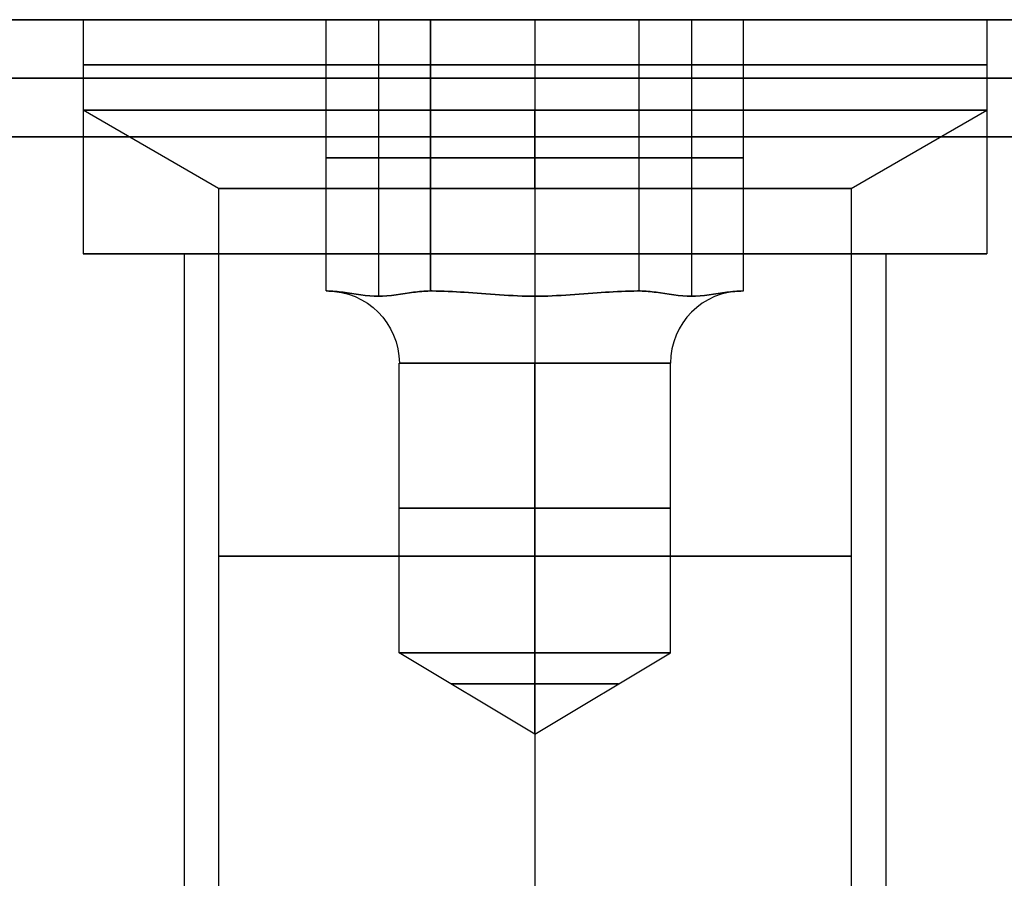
# Model space of a CAD drawing. Header units: millimetres. Extents: x -429 to 422, y -262 to 259.
# Tile 473 of 656: x 120.47 to 128.89, y 202.73 to 210.06. Entities that reach past the tile are written whole.
import ezdxf

# ---------------------------------------------------------------- set-up
doc = ezdxf.new("R2010")
doc.units = ezdxf.units.MM
doc.layers.add('Default', color=7, linetype='Continuous', true_color=0x000000)

msp = doc.modelspace()

# ---------------------------------------------------------------- linework, layer by layer
at = {"layer": 'Default'}
for p, q in [((-427.1274, 210.0648, 1342.8222), (420.8726, 210.0648, 1342.8222)), ((420.8726, 210.0648, 772.8222), (-427.1274, 210.0648, 772.8222)), ((420.8726, 210.0648, 1057.8222), (-427.1274, 210.0648, 1057.8222)), ((121.009, 208.0648, 776.8222), (121.8726, 208.0648, 776.8222)), ((124.8726, 208.0648, 772.9586), (124.8726, 208.0648, 773.8222)), ((124.8726, 208.0648, 779.8222), (124.8726, 208.0648, 780.6858)), ((127.8726, 208.0648, 776.8222), (128.7362, 208.0648, 776.8222))]:
    msp.add_line(p, q, dxfattribs=at)
at = {"layer": 'Default', "color": 9, "true_color": 0xbebcba}
for p, q in [((121.009, 210.0648, 776.8222), (121.009, 209.2921, 776.8222)), ((123.0881, 210.0648, 776.8222), (121.009, 210.0648, 776.8222)), ((123.5342, 210.0648, 777.5949), (123.5342, 207.7015, 777.5949)), ((123.5342, 210.0648, 776.0495), (123.5342, 207.7015, 776.0495)), ((124.8726, 210.0648, 775.2768), (124.8726, 207.7015, 775.2768)), ((124.8726, 210.0648, 778.3677), (124.8726, 207.7015, 778.3677)), ((124.8726, 210.0648, 772.9586), (124.8726, 210.0648, 775.2768)), ((124.8726, 210.0648, 778.3677), (124.8726, 210.0648, 780.6858)), ((124.8726, 210.0648, 780.6858), (124.8726, 209.2921, 780.6858)), ((124.8726, 210.0648, 772.9586), (124.8726, 209.2921, 772.9586)), ((126.211, 210.0648, 776.0495), (126.211, 207.7015, 776.0495)), ((126.211, 210.0648, 777.5949), (126.211, 207.7015, 777.5949)), ((128.7362, 210.0648, 776.8222), (126.6571, 210.0648, 776.8222)), ((128.7362, 210.0648, 776.8222), (128.7362, 209.2921, 776.8222)), ((122.1681, 208.6229, 776.8222), (121.009, 209.2921, 776.8222)), ((124.8726, 208.6229, 779.5267), (124.8726, 209.2921, 780.6858)), ((124.8726, 208.6229, 774.1177), (124.8726, 209.2921, 772.9586)), ((127.5771, 208.6229, 776.8222), (128.7362, 209.2921, 776.8222)), ((123.0881, 208.8831, 776.8222), (123.9803, 208.8831, 778.3677)), ((123.9803, 208.8831, 775.2768), (123.0881, 208.8831, 776.8222)), ((125.7649, 208.8831, 775.2768), (123.9803, 208.8831, 775.2768)), ((123.9803, 208.8831, 778.3677), (125.7649, 208.8831, 778.3677)), ((126.6571, 208.8831, 776.8222), (125.7649, 208.8831, 775.2768)), ((125.7649, 208.8831, 778.3677), (126.6571, 208.8831, 776.8222)), ((122.1681, 208.6229, 776.8222), (122.1681, 202.3376, 776.8222)), ((124.8726, 208.6229, 779.5267), (124.8726, 202.3376, 779.5267)), ((124.8726, 208.6229, 774.1177), (124.8726, 202.3376, 774.1177)), ((127.5771, 208.6229, 776.8222), (127.5771, 202.3376, 776.8222)), ((123.0954, 207.7466, 776.8222), (123.0881, 207.7466, 776.8222)), ((123.0917, 207.7466, 776.8285), (123.0917, 207.7466, 776.8159)), ((123.9839, 207.7466, 775.2831), (123.9767, 207.7466, 775.2831)), ((123.9839, 207.7466, 778.3613), (123.9767, 207.7466, 778.3613)), ((123.984, 207.7466, 775.2831), (123.984, 207.7466, 775.2768)), ((123.984, 207.7466, 778.3677), (123.984, 207.7466, 778.3614)), ((125.7612, 207.7466, 775.2831), (125.7612, 207.7466, 775.2768)), ((125.7612, 207.7466, 778.3677), (125.7612, 207.7466, 778.3614)), ((125.7685, 207.7466, 775.2831), (125.7613, 207.7466, 775.2831)), ((125.7685, 207.7466, 778.3613), (125.7613, 207.7466, 778.3613)), ((126.6571, 207.7466, 776.8222), (126.6499, 207.7466, 776.8222)), ((126.6535, 207.7466, 776.8285), (126.6535, 207.7466, 776.8159)), ((123.7135, 204.6558, 776.8222), (123.7135, 207.1285, 776.8222)), ((124.8726, 204.6558, 775.6631), (124.8726, 207.1285, 775.6631)), ((124.8726, 204.6558, 777.9813), (124.8726, 207.1285, 777.9813)), ((126.0317, 204.6558, 776.8222), (126.0317, 207.1285, 776.8222)), ((124.8726, 203.9593, 776.8222), (123.7135, 204.6558, 776.8222)), ((124.8726, 203.9593, 776.8222), (124.8726, 204.6558, 775.6631)), ((124.8726, 203.9593, 776.8222), (126.0317, 204.6558, 776.8222)), ((124.8726, 203.9593, 776.8222), (124.8726, 204.6558, 777.9813))]:
    msp.add_line(p, q, dxfattribs=at)
at = {"layer": 'Default', "color": 9, "true_color": 0xbebcba, "extrusion": (0, 1, 0)}
for centre, radius in [((-124.8726, 776.8222, 209.6784), 3.8636), ((-124.8726, 776.8222, 205.4802), 2.7045)]:
    msp.add_circle(centre, radius, dxfattribs=at)
at = {"layer": 'Default', "color": 9, "true_color": 0xbebcba, "extrusion": (0, -1, 0)}
for centre, radius in [((124.8726, 776.8222, -205.8921), 1.1591), ((124.8726, 776.8222, -204.3887), 0.7147)]:
    msp.add_circle(centre, radius, dxfattribs=at)
at = {"layer": 'Default', "color": 9, "true_color": 0xbebcba, "extrusion": (0, 1, 0)}
for centre, radius, start, end in [((-124.8726, 776.8222, 210.0648), 3.8636, 270, 0), ((-124.8726, 776.8222, 210.0648), 3.8636, 0, 90), ((-124.8726, 776.8222, 209.2921), 3.8636, 90, 180), ((-124.8726, 776.8222, 209.2921), 3.8636, 180, 270), ((-124.8726, 776.8222, 208.6229), 2.7045, 270, 0), ((-124.8726, 776.8222, 208.6229), 2.7045, 0, 90), ((-124.8726, 776.8222, 207.1285), 1.1591, 270, 90), ((-124.8726, 776.8222, 207.1285), 1.1591, 90, 270), ((-124.8726, 776.8222, 204.6558), 1.1591, 0, 90), ((-124.8726, 776.8222, 204.6558), 1.1591, 270, 0)]:
    msp.add_arc(centre, radius, start, end, dxfattribs=at)
at = {"layer": 'Default', "color": 9, "true_color": 0xbebcba, "extrusion": (0, -1, 0)}
for centre, radius, start, end in [((124.8726, 776.8222, -210.0648), 3.8636, 270, 90), ((124.8726, 776.8222, -209.2921), 3.8636, 90, 180), ((124.8726, 776.8222, -209.2921), 3.8636, 180, 270), ((124.8726, 776.8222, -208.6229), 2.7045, 270, 0), ((124.8726, 776.8222, -208.6229), 2.7045, 0, 90), ((124.8726, 776.8222, -207.7466), 1.7773, 179.59185, 180.40815), ((124.8726, 776.8222, -207.7466), 1.7773, 179.59185, 180.40815), ((124.8726, 776.8222, -207.7466), 1.7773, 119.59185, 120.40815), ((124.8726, 776.8222, -207.7466), 1.7773, 239.59185, 240.40815), ((124.8726, 776.8222, -207.7466), 1.7773, 119.59185, 120.40815), ((124.8726, 776.8222, -207.7466), 1.7773, 299.59185, 300.40815), ((124.8726, 776.8222, -207.7466), 1.7773, 59.59185, 60.40815), ((124.8726, 776.8222, -207.7466), 1.7773, 59.59185, 60.40815), ((124.8726, 776.8222, -207.7466), 1.7773, 359.59185, 0.40815), ((124.8726, 776.8222, -207.7466), 1.7773, 359.59185, 0.40815), ((124.8726, 776.8222, -204.6558), 1.1591, 270, 90)]:
    msp.add_arc(centre, radius, start, end, dxfattribs=at)
at = {"layer": 'Default', "color": 9, "true_color": 0xbebcba, "extrusion": (0, 0, -1)}
msp.add_arc((-123.0954, 207.1285, -776.8222), 0.6182, 90, 180, dxfattribs=at)
at = {"layer": 'Default', "color": 9, "true_color": 0xbebcba, "extrusion": (-1, 0, 0)}
msp.add_arc((-207.1285, 778.5995, -124.8726), 0.6182, 202.02431, 270, dxfattribs=at)
at = {"layer": 'Default', "color": 9, "true_color": 0xbebcba, "extrusion": (1, 0, 0)}
msp.add_arc((207.1285, 775.045, 124.8726), 0.6182, 22.02431, 90, dxfattribs=at)
at = {"layer": 'Default', "color": 9, "true_color": 0xbebcba}
msp.add_arc((126.6499, 207.1285, 776.8222), 0.6182, 90, 180, dxfattribs=at)
at = {"layer": 'Default'}
for points, knots in [([(121.009, 210.0648, 776.8222), (121.009, 210.0648, 772.9586), (124.8726, 210.0648, 772.9586), (128.7362, 210.0648, 772.9586), (128.7362, 210.0648, 776.8222), (128.7362, 210.0648, 780.6858), (124.8726, 210.0648, 780.6858), (121.009, 210.0648, 780.6858), (121.009, 210.0648, 776.8222)], [7.853982, 7.853982, 7.853982, 15.707963, 15.707963, 23.561945, 23.561945, 31.415927, 31.415927, 39.269908, 39.269908, 39.269908]), ([(121.009, 209.0648, 776.8222), (121.009, 209.0648, 772.9586), (124.8726, 209.0648, 772.9586), (128.7362, 209.0648, 772.9586), (128.7362, 209.0648, 776.8222), (128.7362, 209.0648, 780.6858), (124.8726, 209.0648, 780.6858), (121.009, 209.0648, 780.6858), (121.009, 209.0648, 776.8222)], [7.853982, 7.853982, 7.853982, 15.707963, 15.707963, 23.561945, 23.561945, 31.415927, 31.415927, 39.269908, 39.269908, 39.269908]), ([(121.009, 208.0648, 776.8222), (121.009, 208.0648, 772.9586), (124.8726, 208.0648, 772.9586), (128.7362, 208.0648, 772.9586), (128.7362, 208.0648, 776.8222), (128.7362, 208.0648, 780.6858), (124.8726, 208.0648, 780.6858), (121.009, 208.0648, 780.6858), (121.009, 208.0648, 776.8222)], [7.853982, 7.853982, 7.853982, 15.707963, 15.707963, 23.561945, 23.561945, 31.415927, 31.415927, 39.269908, 39.269908, 39.269908]), ([(127.8726, 208.0648, 776.8222), (127.8726, 208.0648, 779.8222), (124.8726, 208.0648, 779.8222), (121.8726, 208.0648, 779.8222), (121.8726, 208.0648, 776.8222), (121.8726, 208.0648, 773.8222), (124.8726, 208.0648, 773.8222), (127.8726, 208.0648, 773.8222), (127.8726, 208.0648, 776.8222)], [0, 0, 0, 6.283185, 6.283185, 12.566371, 12.566371, 18.849556, 18.849556, 25.132741, 25.132741, 25.132741])]:
    msp.add_rational_spline(points, [1, 0.707106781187, 1, 0.707106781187, 1, 0.707106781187, 1, 0.707106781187, 1], degree=2, knots=knots, dxfattribs=at)
for points in [[(121.009, 210.0648, 776.8222), (121.009, 209.0648, 776.8222), (121.009, 208.0648, 776.8222)], [(124.8726, 210.0648, 772.9586), (124.8726, 209.0648, 772.9586), (124.8726, 208.0648, 772.9586)], [(124.8726, 210.0648, 780.6858), (124.8726, 209.0648, 780.6858), (124.8726, 208.0648, 780.6858)], [(128.7362, 210.0648, 776.8222), (128.7362, 209.0648, 776.8222), (128.7362, 208.0648, 776.8222)], [(-427.1274, 209.5648, 1343.3222), (-3.1274, 209.5648, 1343.3222), (420.8726, 209.5648, 1343.3222)], [(420.8726, 209.5648, 772.3222), (-3.1274, 209.5648, 772.3222), (-427.1274, 209.5648, 772.3222)], [(-427.1274, 209.0648, 1343.8222), (-3.1274, 209.0648, 1343.8222), (420.8726, 209.0648, 1343.8222)], [(420.8726, 209.0648, 771.8222), (-3.1274, 209.0648, 771.8222), (-427.1274, 209.0648, 771.8222)], [(121.8726, 208.0648, 776.8222), (121.8726, 201.5648, 776.8222), (121.8726, 195.0648, 776.8222)], [(124.8726, 208.0648, 779.8222), (124.8726, 201.5648, 779.8222), (124.8726, 195.0648, 779.8222)], [(124.8726, 208.0648, 773.8222), (124.8726, 201.5648, 773.8222), (124.8726, 195.0648, 773.8222)], [(127.8726, 208.0648, 776.8222), (127.8726, 201.5648, 776.8222), (127.8726, 195.0648, 776.8222)]]:
    msp.add_open_spline(points, degree=2, dxfattribs=at)
at = {"layer": 'Default', "color": 9, "true_color": 0xbebcba}
for points in [[(123.0881, 210.0648, 776.8222), (123.5342, 210.0648, 777.5949), (123.9803, 210.0648, 778.3677)], [(123.0881, 207.7466, 776.8222), (123.0881, 208.9057, 776.8222), (123.0881, 210.0648, 776.8222)], [(123.9803, 210.0648, 775.2768), (123.5342, 210.0648, 776.0495), (123.0881, 210.0648, 776.8222)], [(125.7649, 210.0648, 775.2768), (124.8726, 210.0648, 775.2768), (123.9803, 210.0648, 775.2768)], [(123.9803, 210.0648, 775.2768), (123.9803, 208.9057, 775.2768), (123.9803, 207.7466, 775.2768)], [(123.9803, 210.0648, 778.3677), (124.8726, 210.0648, 778.3677), (125.7649, 210.0648, 778.3677)], [(123.9803, 207.7466, 778.3677), (123.9803, 208.9057, 778.3677), (123.9803, 210.0648, 778.3677)], [(125.7649, 207.7466, 775.2768), (125.7649, 208.9057, 775.2768), (125.7649, 210.0648, 775.2768)], [(126.6571, 210.0648, 776.8222), (126.211, 210.0648, 776.0495), (125.7649, 210.0648, 775.2768)], [(125.7649, 210.0648, 778.3677), (126.211, 210.0648, 777.5949), (126.6571, 210.0648, 776.8222)], [(125.7649, 207.7466, 778.3677), (125.7649, 208.9057, 778.3677), (125.7649, 210.0648, 778.3677)], [(126.6571, 207.7466, 776.8222), (126.6571, 208.9057, 776.8222), (126.6571, 210.0648, 776.8222)], [(123.0881, 207.7466, 776.8222), (123.0917, 207.7466, 776.8285), (123.0954, 207.7466, 776.8349)], [(123.0954, 207.7466, 776.8096), (123.0917, 207.7466, 776.8159), (123.0881, 207.7466, 776.8222)], [(123.9803, 207.7466, 778.3677), (123.9767, 207.7466, 778.3613), (123.973, 207.7466, 778.355)], [(123.9803, 207.7466, 775.2768), (123.9767, 207.7466, 775.2831), (123.973, 207.7466, 775.2894)], [(123.995, 207.7466, 775.2768), (123.9877, 207.7466, 775.2768), (123.9803, 207.7466, 775.2768)], [(123.995, 207.7466, 778.3677), (123.9877, 207.7466, 778.3677), (123.9803, 207.7466, 778.3677)], [(125.7649, 207.7466, 775.2768), (125.7576, 207.7466, 775.2768), (125.7502, 207.7466, 775.2768)], [(125.7502, 207.7466, 778.3677), (125.7576, 207.7466, 778.3677), (125.7649, 207.7466, 778.3677)], [(125.7722, 207.7466, 775.2894), (125.7685, 207.7466, 775.2831), (125.7649, 207.7466, 775.2768)], [(125.7649, 207.7466, 778.3677), (125.7685, 207.7466, 778.3613), (125.7722, 207.7466, 778.355)], [(126.6571, 207.7466, 776.8222), (126.6535, 207.7466, 776.8159), (126.6498, 207.7466, 776.8096)], [(126.6498, 207.7466, 776.8349), (126.6535, 207.7466, 776.8285), (126.6571, 207.7466, 776.8222)]]:
    msp.add_open_spline(points, degree=2, dxfattribs=at)
for points, knots in [([(123.973, 207.7466, 778.355), (123.9302, 207.7466, 778.2808), (123.8788, 207.7413, 778.1918), (123.7418, 207.7219, 777.9544), (123.6288, 207.7015, 777.7587), (123.4397, 207.7015, 777.4312), (123.3267, 207.7219, 777.2355), (123.1896, 207.7413, 776.9981), (123.1383, 207.7466, 776.9091), (123.0954, 207.7466, 776.8349)], [-2.276069, -2.276069, -2.276069, -2.276069, -1.921118, -1.921118, -1.138035, -1.138035, -0.354951, -0.354951, 0, 0, 0, 0]), ([(123.0954, 207.7466, 776.8096), (123.1383, 207.7466, 776.7353), (123.1896, 207.7413, 776.6464), (123.3267, 207.7219, 776.409), (123.4397, 207.7015, 776.2133), (123.6288, 207.7015, 775.8857), (123.7418, 207.7219, 775.69), (123.8788, 207.7413, 775.4526), (123.9302, 207.7466, 775.3637), (123.973, 207.7466, 775.2894)], [-2.276069, -2.276069, -2.276069, -2.276069, -1.921118, -1.921118, -1.138035, -1.138035, -0.354951, -0.354951, 0, 0, 0, 0]), ([(123.995, 207.7466, 775.2768), (124.0807, 207.7466, 775.2768), (124.1834, 207.7413, 775.2768), (124.4575, 207.7219, 775.2768), (124.6835, 207.7015, 775.2768), (124.8726, 207.7015, 775.2768)], [-1.138035, -1.138035, -1.138035, -1.138035, -0.783084, -0.783084, 0, 0, 0, 0]), ([(124.8726, 207.7015, 778.3677), (124.6835, 207.7015, 778.3677), (124.4575, 207.7219, 778.3677), (124.1834, 207.7413, 778.3677), (124.0807, 207.7466, 778.3677), (123.995, 207.7466, 778.3677)], [-1.138035, -1.138035, -1.138035, -1.138035, -0.354951, -0.354951, 0, 0, 0, 0]), ([(124.8726, 207.7015, 775.2768), (125.0617, 207.7015, 775.2768), (125.2877, 207.7219, 775.2768), (125.5618, 207.7413, 775.2768), (125.6645, 207.7466, 775.2768), (125.7502, 207.7466, 775.2768)], [-1.138035, -1.138035, -1.138035, -1.138035, -0.354951, -0.354951, 0, 0, 0, 0]), ([(125.7502, 207.7466, 778.3677), (125.6645, 207.7466, 778.3677), (125.5618, 207.7413, 778.3677), (125.2877, 207.7219, 778.3677), (125.0617, 207.7015, 778.3677), (124.8726, 207.7015, 778.3677)], [-2.276069, -2.276069, -2.276069, -2.276069, -1.921118, -1.921118, -1.138035, -1.138035, -1.138035, -1.138035]), ([(125.7722, 207.7466, 775.2894), (125.815, 207.7466, 775.3637), (125.8664, 207.7413, 775.4526), (126.0034, 207.7219, 775.69), (126.1164, 207.7015, 775.8857), (126.3055, 207.7015, 776.2133), (126.4185, 207.7219, 776.409), (126.5556, 207.7413, 776.6464), (126.607, 207.7466, 776.7353), (126.6498, 207.7466, 776.8096)], [-2.276069, -2.276069, -2.276069, -2.276069, -1.921118, -1.921118, -1.138035, -1.138035, -0.354951, -0.354951, 0, 0, 0, 0]), ([(126.6498, 207.7466, 776.8349), (126.607, 207.7466, 776.9091), (126.5556, 207.7413, 776.9981), (126.4185, 207.7219, 777.2355), (126.3055, 207.7015, 777.4312), (126.1164, 207.7015, 777.7587), (126.0034, 207.7219, 777.9544), (125.8664, 207.7413, 778.1918), (125.815, 207.7466, 778.2808), (125.7722, 207.7466, 778.355)], [-2.276069, -2.276069, -2.276069, -2.276069, -1.921118, -1.921118, -1.138035, -1.138035, -0.354951, -0.354951, 0, 0, 0, 0])]:
    msp.add_open_spline(points, degree=3, knots=knots, dxfattribs=at)

doc.saveas('drawing.dxf')
